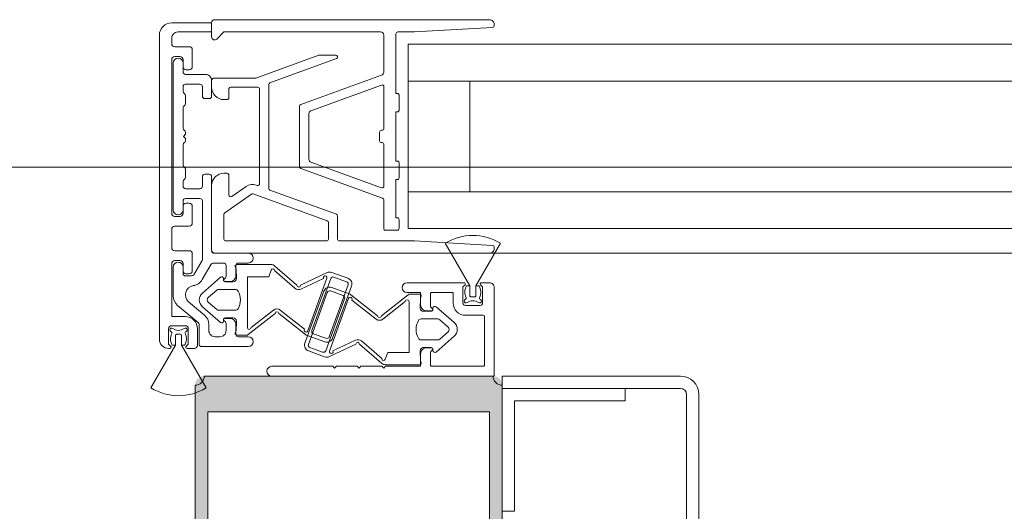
# Model space of a CAD drawing. Header units: metres. Extents: x -3.6 to 84.5, y -11 to 16.8.
# Tile 877 of 1056: x 56.7175 to 56.8777, y -0.051 to 0.029. Entities that reach past the tile are written whole.
import ezdxf

# ---------------------------------------------------------------- set-up
doc = ezdxf.new("R2010")
doc.units = ezdxf.units.M
doc.header["$MEASUREMENT"] = 0
doc.linetypes.add('MITTE', pattern=[0.0508, 0.03175, -0.00635, 0.00635, -0.00635])
for name, color, linetype in [('152 - Bemaßung_ Beschriftung.Ausbau', 7, 'Continuous'), ('301 - Elemente.Linie', 7, 'Continuous'), ('302 - Elemente.Schraffur', 7, 'Continuous'), ('603 - Struktur.Bodenplatte_ Decke Roh', 7, 'Continuous')]:
    doc.layers.add(name, color=color, linetype=linetype)
doc.styles.add('ERSTELLTER_STIL_2', font='txt')
doc.dimstyles.new('ERSTELLTER_STIL__3', dxfattribs={"dimtxt": 0.1, "dimasz": 0.0532, "dimexe": 0.18, "dimexo": 0.0625, "dimgap": 0, "dimtad": 1, "dimtih": 1, "dimtoh": 1, "dimzin": 0, "dimdsep": 46, "dimtxsty": 'ERSTELLTER_STIL_2', "dimblk": 'ARROWHEAD_2', "dimblk1": 'ARROWHEAD_2', "dimblk2": 'ARROWHEAD_2', "dimcen": 0.09, "dimse1": 1, "dimse2": 1, "dimclrd": 7, "dimclre": 7, "dimclrt": 7, "dimazin": 0, "dimtfac": 1, "dimtdec": 4, "dimtmove": 0, "dimatfit": 3, "dimfxl": 1, "dimtolj": 1, "dimtzin": 0, "dimarcsym": 0})

# ---------------------------------------------------------------- blocks, each defined once
blk = doc.blocks.new('*D275')
at = {"layer": '152 - Bemaßung_ Beschriftung.Ausbau', "color": 7, "linetype": 'Continuous', "lineweight": 5}
for p, q in [((57.12499, -8.6375), (57.12499, -8.5325)), ((57.1452, -8.55), (57.10478, -8.62)), ((62.29523, -8.55), (62.25482, -8.62)), ((55.50499, -8.585), (57.12499, -8.585)), ((57.12499, -8.585), (62.27503, -8.585))]:
    blk.add_line(p, q, dxfattribs=at)
at = {"layer": '152 - Bemaßung_ Beschriftung.Ausbau', "color": 7, "lineweight": 5, "char_height": 0.1, "attachment_point": 7, "style": 'ERSTELLTER_STIL_2'}
for s, insert in [('\\A1;{\\pql;\\fArial|b0|i0|c0|p38;5,15}', (59.49109, -8.565)), ('\\A1;{\\pql;\\fArial|b0|i0|c0|p38;15}', (62.10302, -8.565))]:
    blk.add_mtext(s, dxfattribs=dict(at, insert=insert))
blk = doc.blocks.new('ARROWHEAD_2')
at = {"color": 0, "linetype": 'Continuous', "lineweight": 0}
for p, q in [((-0.3781, -0.655), (0.3781, 0.655)), ((0, 0), (-1, 0))]:
    blk.add_line(p, q, dxfattribs=at)
blk = doc.blocks.new('*D297')
at = {"layer": '152 - Bemaßung_ Beschriftung.Ausbau', "color": 7, "linetype": 'Continuous', "lineweight": 5}
for p, q in [((47.43999, -9.1375), (47.43999, -9.0325)), ((47.4602, -9.05), (47.41978, -9.12)), ((62.05523, -9.05), (62.01482, -9.12)), ((47.28999, -9.085), (47.43999, -9.085)), ((47.43999, -9.085), (62.03503, -9.085))]:
    blk.add_line(p, q, dxfattribs=at)
at = {"layer": '152 - Bemaßung_ Beschriftung.Ausbau', "color": 7, "lineweight": 5, "insert": (54.54149, -9.08441), "char_height": 0.1, "attachment_point": 7, "style": 'ERSTELLTER_STIL_2'}
blk.add_mtext('\\A1;{\\pql;\\fArial|b0|i0|c0|p38;14,59\\fArial|b0|i0|c0|p38;\\A1{\\H.66x;\\S5^  ;}}', dxfattribs=at)
blk = doc.blocks.new('*D298')
at = {"layer": '152 - Bemaßung_ Beschriftung.Ausbau', "color": 7, "linetype": 'Continuous', "lineweight": 5}
for p, q in [((62.03503, -9.1375), (62.03503, -9.0325)), ((62.05523, -9.05), (62.01482, -9.12)), ((62.29523, -9.05), (62.25482, -9.12)), ((47.43999, -9.085), (62.03503, -9.085)), ((62.03503, -9.085), (62.27503, -9.085))]:
    blk.add_line(p, q, dxfattribs=at)
at = {"layer": '152 - Bemaßung_ Beschriftung.Ausbau', "color": 7, "lineweight": 5, "insert": (62.07914, -9.065), "char_height": 0.1, "attachment_point": 7, "style": 'ERSTELLTER_STIL_2'}
blk.add_mtext('\\A1;{\\pql;\\fArial|b0|i0|c0|p38;24}', dxfattribs=at)
blk = doc.blocks.new('*D488')
at = {"layer": '152 - Bemaßung_ Beschriftung.Ausbau', "color": 7, "linetype": 'Continuous', "lineweight": 5}
for p, q in [((55.20999, -10.1375), (55.20999, -10.0325)), ((62.42503, -10.1375), (62.42503, -10.0325)), ((55.2302, -10.05), (55.18978, -10.12)), ((62.40482, -10.12), (62.44523, -10.05)), ((55.10999, -10.085), (55.20999, -10.085)), ((55.20999, -10.085), (62.42503, -10.085)), ((62.42503, -10.085), (62.45926, -10.085))]:
    blk.add_line(p, q, dxfattribs=at)
at = {"layer": '152 - Bemaßung_ Beschriftung.Ausbau', "color": 7, "lineweight": 5, "char_height": 0.1, "attachment_point": 7, "style": 'ERSTELLTER_STIL_2'}
for s, insert in [('\\A1;{\\pql;\\fArial|b0|i0|c0|p38;7,21\\fArial|b0|i0|c0|p38;\\A1{\\H.66x;\\S5^  ;}}', (58.73532, -10.08441)), ('\\A1;{\\pql;\\fArial|b0|i0|c0|p38;10}', (55.23022, -10.065))]:
    blk.add_mtext(s, dxfattribs=dict(at, insert=insert))
blk = doc.blocks.new('*D526')
at = {"layer": '152 - Bemaßung_ Beschriftung.Ausbau', "color": 7, "linetype": 'Continuous', "lineweight": 5}
for p, q in [((54.67999, -9.6375), (54.67999, -9.5325)), ((54.7002, -9.55), (54.65978, -9.62)), ((58.0002, -9.55), (57.95978, -9.62)), ((54.37999, -9.585), (54.67999, -9.585)), ((54.67999, -9.585), (57.97999, -9.585))]:
    blk.add_line(p, q, dxfattribs=at)
at = {"layer": '152 - Bemaßung_ Beschriftung.Ausbau', "color": 7, "lineweight": 5, "insert": (56.19696, -9.565), "char_height": 0.1, "attachment_point": 7, "style": 'ERSTELLTER_STIL_2'}
blk.add_mtext('\\A1;{\\pql;\\fArial|b0|i0|c0|p38;3,30}', dxfattribs=at)
blk = doc.blocks.new('*D527')
at = {"layer": '152 - Bemaßung_ Beschriftung.Ausbau', "color": 7, "linetype": 'Continuous', "lineweight": 5}
for p, q in [((57.97999, -9.6375), (57.97999, -9.5325)), ((58.0002, -9.55), (57.95978, -9.62)), ((58.3002, -9.55), (58.25978, -9.62)), ((54.67999, -9.585), (57.97999, -9.585)), ((57.97999, -9.585), (58.27999, -9.585))]:
    blk.add_line(p, q, dxfattribs=at)
at = {"layer": '152 - Bemaßung_ Beschriftung.Ausbau', "color": 7, "lineweight": 5, "insert": (58.0541, -9.565), "char_height": 0.1, "attachment_point": 7, "style": 'ERSTELLTER_STIL_2'}
blk.add_mtext('\\A1;{\\pql;\\fArial|b0|i0|c0|p38;30}', dxfattribs=at)
blk = doc.blocks.new('*D644')
at = {"layer": '152 - Bemaßung_ Beschriftung.Ausbau', "color": 7, "linetype": 'Continuous', "lineweight": 5}
for p, q in [((-0.165, -10.6375), (-0.165, -10.5325)), ((62.42503, -10.6375), (62.42503, -10.5325)), ((-0.14479, -10.55), (-0.18521, -10.62)), ((62.40482, -10.62), (62.44523, -10.55)), ((-0.19923, -10.585), (-0.165, -10.585)), ((-0.165, -10.585), (62.42503, -10.585)), ((62.42503, -10.585), (62.45926, -10.585))]:
    blk.add_line(p, q, dxfattribs=at)
at = {"layer": '152 - Bemaßung_ Beschriftung.Ausbau', "color": 7, "lineweight": 5, "insert": (30.95904, -10.565), "char_height": 0.1, "attachment_point": 7, "style": 'ERSTELLTER_STIL_2'}
blk.add_mtext('\\A1;{\\pql;\\fArial|b0|i0|c0|p38;62,59}', dxfattribs=at)

msp = doc.modelspace()

# ---------------------------------------------------------------- hatches: boundary and pattern name
at = {"layer": '302 - Elemente.Schraffur', "linetype": 'Continuous', "lineweight": 5}
h = msp.add_hatch(color=7, dxfattribs=at)
h.paths.add_polyline_path([(56.74599, -0.0305), (56.74599, -0.134), (56.74789, -0.134), (56.74869, -0.1332), (56.74869, -0.1326), (56.74749, -0.1326), (56.74749, -0.1299), (56.75194, -0.1299), (56.75194, -0.12988), (56.75195, -0.12986), (56.75196, -0.12984), (56.75197, -0.12982), (56.75198, -0.1298), (56.752, -0.12979), (56.75201, -0.12977), (56.75203, -0.12976), (56.75205, -0.12974), (56.75206, -0.12973), (56.75208, -0.12972), (56.7521, -0.12971), (56.75212, -0.12971), (56.75215, -0.1297), (56.75217, -0.1297), (56.75219, -0.1297), (56.75221, -0.1297), (56.75223, -0.1297), (56.75225, -0.12971), (56.75227, -0.12971), (56.75229, -0.12972), (56.75231, -0.12973), (56.75233, -0.12974), (56.75235, -0.12976), (56.75237, -0.12977), (56.75238, -0.12979), (56.75239, -0.1298), (56.75241, -0.12982), (56.75242, -0.12984), (56.75243, -0.12986), (56.75243, -0.12988), (56.75244, -0.1299), (56.75689, -0.1299), (56.75689, -0.1326), (56.75569, -0.1326), (56.75569, -0.1332), (56.75659, -0.1341), (56.75789, -0.1341), (56.75791, -0.1341), (56.75794, -0.1341), (56.75796, -0.13409), (56.75799, -0.13409), (56.75801, -0.13408), (56.75803, -0.13408), (56.75806, -0.13407), (56.75808, -0.13406), (56.7581, -0.13405), (56.75812, -0.13404), (56.75815, -0.13403), (56.75817, -0.13402), (56.75819, -0.134), (56.75821, -0.13399), (56.75822, -0.13397), (56.75824, -0.13395), (56.75826, -0.13394), (56.75828, -0.13392), (56.75829, -0.1339), (56.7583, -0.13388), (56.75832, -0.13386), (56.75833, -0.13384), (56.75834, -0.13381), (56.75835, -0.13379), (56.75836, -0.13377), (56.75837, -0.13375), (56.75837, -0.13372), (56.75838, -0.1337), (56.75838, -0.13367), (56.75839, -0.13365), (56.75839, -0.13362), (56.75839, -0.1336), (56.75839, -0.1215), (56.75839, -0.12148), (56.75839, -0.12145), (56.75839, -0.12143), (56.7584, -0.1214), (56.7584, -0.12138), (56.75841, -0.12135), (56.75842, -0.12133), (56.75843, -0.12131), (56.75844, -0.12129), (56.75845, -0.12126), (56.75846, -0.12124), (56.75847, -0.12122), (56.75849, -0.1212), (56.7585, -0.12118), (56.75852, -0.12116), (56.75854, -0.12115), (56.75855, -0.12113), (56.75857, -0.12111), (56.75859, -0.1211), (56.75861, -0.12108), (56.75863, -0.12107), (56.75865, -0.12106), (56.75868, -0.12105), (56.7587, -0.12104), (56.75872, -0.12103), (56.75874, -0.12102), (56.75877, -0.12101), (56.75879, -0.12101), (56.75882, -0.12101), (56.75884, -0.121), (56.75886, -0.121), (56.75889, -0.121), (56.76449, -0.121), (56.76456, -0.121), (56.76464, -0.12101), (56.76471, -0.12102), (56.76478, -0.12103), (56.76485, -0.12104), (56.76492, -0.12106), (56.76499, -0.12109), (56.76506, -0.12111), (56.76513, -0.12114), (56.7652, -0.12118), (56.76526, -0.12121), (56.76532, -0.12125), (56.76538, -0.1213), (56.76544, -0.12134), (56.7655, -0.12139), (56.76555, -0.12144), (56.7656, -0.12149), (56.76565, -0.12155), (56.76569, -0.12161), (56.76574, -0.12167), (56.76578, -0.12173), (56.76581, -0.12179), (56.76584, -0.12186), (56.76587, -0.12193), (56.7659, -0.12199), (56.76592, -0.12206), (56.76594, -0.12214), (56.76596, -0.12221), (56.76597, -0.12228), (56.76598, -0.12235), (56.76599, -0.12243), (56.76599, -0.1225), (56.76599, -0.1495), (56.76599, -0.14952), (56.76599, -0.14955), (56.76599, -0.14957), (56.766, -0.1496), (56.766, -0.14962), (56.76601, -0.14965), (56.76602, -0.14967), (56.76603, -0.14969), (56.76604, -0.14971), (56.76605, -0.14974), (56.76606, -0.14976), (56.76607, -0.14978), (56.76609, -0.1498), (56.7661, -0.14982), (56.76612, -0.14984), (56.76614, -0.14985), (56.76615, -0.14987), (56.76617, -0.14989), (56.76619, -0.1499), (56.76621, -0.14992), (56.76623, -0.14993), (56.76625, -0.14994), (56.76628, -0.14995), (56.7663, -0.14996), (56.76632, -0.14997), (56.76634, -0.14998), (56.76637, -0.14998), (56.76639, -0.14999), (56.76642, -0.14999), (56.76644, -0.15), (56.76646, -0.15), (56.76649, -0.15), (56.76749, -0.15), (56.76754, -0.15), (56.76759, -0.15), (56.76764, -0.14999), (56.76768, -0.14998), (56.76773, -0.14997), (56.76778, -0.14996), (56.76783, -0.14994), (56.76787, -0.14992), (56.76792, -0.1499), (56.76796, -0.14988), (56.768, -0.14986), (56.76804, -0.14983), (56.76808, -0.1498), (56.76812, -0.14977), (56.76816, -0.14974), (56.7682, -0.14971), (56.76823, -0.14967), (56.76826, -0.14963), (56.76829, -0.1496), (56.76832, -0.14956), (56.76835, -0.14951), (56.76837, -0.14947), (56.76839, -0.14943), (56.76841, -0.14938), (56.76843, -0.14934), (56.76845, -0.14929), (56.76846, -0.14924), (56.76847, -0.1492), (56.76848, -0.14915), (56.76848, -0.1491), (56.76849, -0.14905), (56.76849, -0.149), (56.76849, -0.1481), (56.76899, -0.14781), (56.76899, -0.14659), (56.76849, -0.1463), (56.76899, -0.14601), (56.76899, -0.14479), (56.76849, -0.1445), (56.76899, -0.14421), (56.76899, -0.14299), (56.76849, -0.1427), (56.76899, -0.14241), (56.76899, -0.14119), (56.76849, -0.1409), (56.76899, -0.14061), (56.76899, -0.13939), (56.76849, -0.1391), (56.76899, -0.13881), (56.76899, -0.13759), (56.76849, -0.1373), (56.76899, -0.13701), (56.76899, -0.13579), (56.76849, -0.1355), (56.76899, -0.13521), (56.76899, -0.13416), (56.77012, -0.1322), (56.77016, -0.13214), (56.7702, -0.13209), (56.77024, -0.13204), (56.77028, -0.13199), (56.77033, -0.13195), (56.77038, -0.13191), (56.77043, -0.13187), (56.77049, -0.13183), (56.77055, -0.1318), (56.77061, -0.13178), (56.77067, -0.13175), (56.77073, -0.13173), (56.77079, -0.13172), (56.77086, -0.13171), (56.77092, -0.1317), (56.77099, -0.1317), (56.77105, -0.1317), (56.77112, -0.13171), (56.77118, -0.13172), (56.77125, -0.13173), (56.77131, -0.13175), (56.77137, -0.13178), (56.77143, -0.1318), (56.77149, -0.13183), (56.77154, -0.13187), (56.7716, -0.13191), (56.77165, -0.13195), (56.7717, -0.13199), (56.77174, -0.13204), (56.77178, -0.13209), (56.77182, -0.13214), (56.77186, -0.1322), (56.77299, -0.13416), (56.77299, -0.13611), (56.77349, -0.1364), (56.77299, -0.13669), (56.77299, -0.13791), (56.77349, -0.1382), (56.77299, -0.13849), (56.77299, -0.13971), (56.77349, -0.14), (56.77299, -0.14029), (56.77299, -0.14151), (56.77349, -0.1418), (56.77299, -0.14209), (56.77299, -0.14331), (56.77349, -0.1436), (56.77299, -0.14389), (56.77299, -0.14511), (56.77349, -0.1454), (56.77299, -0.14569), (56.77299, -0.14691), (56.77349, -0.1472), (56.77299, -0.14749), (56.77299, -0.14871), (56.77349, -0.149), (56.77349, -0.14905), (56.77349, -0.1491), (56.7735, -0.14915), (56.77351, -0.1492), (56.77352, -0.14924), (56.77353, -0.14929), (56.77355, -0.14934), (56.77357, -0.14938), (56.77359, -0.14943), (56.77361, -0.14947), (56.77363, -0.14951), (56.77366, -0.14956), (56.77369, -0.1496), (56.77372, -0.14963), (56.77375, -0.14967), (56.77378, -0.14971), (56.77382, -0.14974), (56.77385, -0.14977), (56.77389, -0.1498), (56.77393, -0.14983), (56.77397, -0.14986), (56.77402, -0.14988), (56.77406, -0.1499), (56.77411, -0.14992), (56.77415, -0.14994), (56.7742, -0.14996), (56.77425, -0.14997), (56.77429, -0.14998), (56.77434, -0.14999), (56.77439, -0.15), (56.77444, -0.15), (56.77449, -0.15), (56.77549, -0.15), (56.77551, -0.15), (56.77554, -0.15), (56.77556, -0.14999), (56.77559, -0.14999), (56.77561, -0.14998), (56.77563, -0.14998), (56.77566, -0.14997), (56.77568, -0.14996), (56.7757, -0.14995), (56.77572, -0.14994), (56.77575, -0.14993), (56.77577, -0.14992), (56.77579, -0.1499), (56.77581, -0.14989), (56.77582, -0.14987), (56.77584, -0.14985), (56.77586, -0.14984), (56.77588, -0.14982), (56.77589, -0.1498), (56.7759, -0.14978), (56.77592, -0.14976), (56.77593, -0.14974), (56.77594, -0.14971), (56.77595, -0.14969), (56.77596, -0.14967), (56.77597, -0.14965), (56.77597, -0.14962), (56.77598, -0.1496), (56.77598, -0.14957), (56.77599, -0.14955), (56.77599, -0.14952), (56.77599, -0.1495), (56.77599, -0.1225), (56.77599, -0.12243), (56.776, -0.12235), (56.77601, -0.12228), (56.77602, -0.12221), (56.77603, -0.12214), (56.77605, -0.12206), (56.77608, -0.12199), (56.7761, -0.12193), (56.77613, -0.12186), (56.77617, -0.12179), (56.7762, -0.12173), (56.77624, -0.12167), (56.77628, -0.12161), (56.77633, -0.12155), (56.77638, -0.12149), (56.77643, -0.12144), (56.77648, -0.12139), (56.77654, -0.12134), (56.7766, -0.1213), (56.77666, -0.12125), (56.77672, -0.12121), (56.77678, -0.12118), (56.77685, -0.12114), (56.77691, -0.12111), (56.77698, -0.12109), (56.77705, -0.12106), (56.77712, -0.12104), (56.7772, -0.12103), (56.77727, -0.12102), (56.77734, -0.12101), (56.77742, -0.121), (56.77749, -0.121), (56.78309, -0.121), (56.78311, -0.121), (56.78314, -0.121), (56.78316, -0.12101), (56.78319, -0.12101), (56.78321, -0.12101), (56.78323, -0.12102), (56.78326, -0.12103), (56.78328, -0.12104), (56.7833, -0.12105), (56.78332, -0.12106), (56.78335, -0.12107), (56.78337, -0.12108), (56.78339, -0.1211), (56.78341, -0.12111), (56.78342, -0.12113), (56.78344, -0.12115), (56.78346, -0.12116), (56.78348, -0.12118), (56.78349, -0.1212), (56.7835, -0.12122), (56.78352, -0.12124), (56.78353, -0.12126), (56.78354, -0.12129), (56.78355, -0.12131), (56.78356, -0.12133), (56.78357, -0.12135), (56.78357, -0.12138), (56.78358, -0.1214), (56.78358, -0.12143), (56.78359, -0.12145), (56.78359, -0.12148), (56.78359, -0.1215), (56.78359, -0.1336), (56.78359, -0.13362), (56.78359, -0.13365), (56.78359, -0.13367), (56.7836, -0.1337), (56.7836, -0.13372), (56.78361, -0.13375), (56.78362, -0.13377), (56.78363, -0.13379), (56.78364, -0.13381), (56.78365, -0.13384), (56.78366, -0.13386), (56.78367, -0.13388), (56.78369, -0.1339), (56.7837, -0.13392), (56.78372, -0.13394), (56.78374, -0.13395), (56.78375, -0.13397), (56.78377, -0.13399), (56.78379, -0.134), (56.78381, -0.13402), (56.78383, -0.13403), (56.78385, -0.13404), (56.78388, -0.13405), (56.7839, -0.13406), (56.78392, -0.13407), (56.78394, -0.13408), (56.78397, -0.13408), (56.78399, -0.13409), (56.78402, -0.13409), (56.78404, -0.1341), (56.78406, -0.1341), (56.78409, -0.1341), (56.78539, -0.1341), (56.78629, -0.1332), (56.78629, -0.1326), (56.78509, -0.1326), (56.78509, -0.1299), (56.78954, -0.1299), (56.78954, -0.12988), (56.78955, -0.12986), (56.78956, -0.12984), (56.78957, -0.12982), (56.78958, -0.1298), (56.7896, -0.12979), (56.78961, -0.12977), (56.78963, -0.12976), (56.78965, -0.12974), (56.78966, -0.12973), (56.78968, -0.12972), (56.7897, -0.12971), (56.78972, -0.12971), (56.78975, -0.1297), (56.78977, -0.1297), (56.78979, -0.1297), (56.78981, -0.1297), (56.78983, -0.1297), (56.78985, -0.12971), (56.78987, -0.12971), (56.78989, -0.12972), (56.78991, -0.12973), (56.78993, -0.12974), (56.78995, -0.12976), (56.78997, -0.12977), (56.78998, -0.12979), (56.78999, -0.1298), (56.79001, -0.12982), (56.79002, -0.12984), (56.79003, -0.12986), (56.79003, -0.12988), (56.79004, -0.1299), (56.79449, -0.1299), (56.79449, -0.1326), (56.79329, -0.1326), (56.79329, -0.1332), (56.79409, -0.134), (56.79599, -0.134), (56.79599, -0.0305), (56.79599, -0.03043), (56.79598, -0.03035), (56.79597, -0.03028), (56.79596, -0.03021), (56.79594, -0.03014), (56.79592, -0.03006), (56.7959, -0.02999), (56.79587, -0.02993), (56.79584, -0.02986), (56.79581, -0.02979), (56.79578, -0.02973), (56.79574, -0.02967), (56.79569, -0.02961), (56.79565, -0.02955), (56.7956, -0.02949), (56.79555, -0.02944), (56.7955, -0.02939), (56.79544, -0.02934), (56.79538, -0.0293), (56.79532, -0.02925), (56.79526, -0.02921), (56.7952, -0.02918), (56.79513, -0.02914), (56.79506, -0.02911), (56.79499, -0.02909), (56.79492, -0.02906), (56.79485, -0.02904), (56.79478, -0.02903), (56.79471, -0.02902), (56.79464, -0.02901), (56.79456, -0.029), (56.79449, -0.029), (56.74749, -0.029), (56.74742, -0.029), (56.74734, -0.02901), (56.74727, -0.02902), (56.7472, -0.02903), (56.74712, -0.02904), (56.74705, -0.02906), (56.74698, -0.02909), (56.74691, -0.02911), (56.74685, -0.02914), (56.74678, -0.02918), (56.74672, -0.02921), (56.74666, -0.02925), (56.7466, -0.0293), (56.74654, -0.02934), (56.74648, -0.02939), (56.74643, -0.02944), (56.74638, -0.02949), (56.74633, -0.02955), (56.74628, -0.02961), (56.74624, -0.02967), (56.7462, -0.02973), (56.74617, -0.02979), (56.74613, -0.02986), (56.7461, -0.02993), (56.74608, -0.02999), (56.74605, -0.03006), (56.74603, -0.03014), (56.74602, -0.03021), (56.74601, -0.03028), (56.746, -0.03035), (56.74599, -0.03043)])
h.paths.add_polyline_path([(56.74749, -0.121), (56.75194, -0.121), (56.75195, -0.12096), (56.75197, -0.12092), (56.752, -0.12089), (56.75203, -0.12086), (56.75206, -0.12083), (56.7521, -0.12081), (56.75215, -0.1208), (56.75219, -0.1208), (56.75223, -0.1208), (56.75227, -0.12081), (56.75231, -0.12083), (56.75235, -0.12086), (56.75238, -0.12089), (56.75241, -0.12092), (56.75243, -0.12096), (56.75244, -0.121), (56.75689, -0.121), (56.75689, -0.1267), (56.75569, -0.1267), (56.75569, -0.1273), (56.75634, -0.12795), (56.75639, -0.12801), (56.75643, -0.12808), (56.75646, -0.12816), (56.75648, -0.12824), (56.75648, -0.12832), (56.75647, -0.1284), (56.75645, -0.12848), (56.75641, -0.12856), (56.75636, -0.12862), (56.75631, -0.12868), (56.75624, -0.12873), (56.75616, -0.12877), (56.75608, -0.12879), (56.756, -0.1288), (56.75592, -0.1288), (56.75584, -0.12878), (56.75576, -0.12875), (56.75569, -0.12871), (56.75563, -0.12865), (56.75457, -0.12759), (56.75445, -0.12749), (56.75431, -0.12741), (56.75417, -0.12735), (56.75402, -0.12731), (56.75386, -0.1273), (56.75052, -0.1273), (56.75036, -0.12731), (56.75021, -0.12735), (56.75006, -0.12741), (56.74993, -0.12749), (56.74981, -0.12759), (56.74875, -0.12865), (56.74869, -0.12871), (56.74862, -0.12875), (56.74854, -0.12878), (56.74846, -0.1288), (56.74838, -0.1288), (56.74829, -0.12879), (56.74821, -0.12877), (56.74814, -0.12873), (56.74807, -0.12868), (56.74801, -0.12862), (56.74797, -0.12856), (56.74793, -0.12848), (56.74791, -0.1284), (56.7479, -0.12832), (56.7479, -0.12824), (56.74792, -0.12816), (56.74795, -0.12808), (56.74799, -0.12801), (56.74804, -0.12795), (56.74869, -0.1273), (56.74869, -0.1267), (56.74749, -0.1267)], flags=0)
h.paths.add_polyline_path([(56.79389, -0.1187), (56.74809, -0.1187), (56.74809, -0.0348), (56.79389, -0.0348)], flags=0)
h.paths.add_polyline_path([(56.76779, -0.1289), (56.76779, -0.1215), (56.7678, -0.12142), (56.76781, -0.12135), (56.76784, -0.12127), (56.76788, -0.12121), (56.76794, -0.12115), (56.768, -0.1211), (56.76806, -0.12105), (56.76813, -0.12102), (56.76821, -0.12101), (56.76829, -0.121), (56.77369, -0.121), (56.77377, -0.12101), (56.77384, -0.12102), (56.77392, -0.12105), (56.77398, -0.1211), (56.77404, -0.12115), (56.77409, -0.12121), (56.77413, -0.12127), (56.77416, -0.12135), (56.77418, -0.12142), (56.77419, -0.1215), (56.77419, -0.1289), (56.77418, -0.12898), (56.77416, -0.12905), (56.77413, -0.12913), (56.77409, -0.12919), (56.77404, -0.12925), (56.77398, -0.1293), (56.77392, -0.12935), (56.77384, -0.12938), (56.77377, -0.12939), (56.77369, -0.1294), (56.76829, -0.1294), (56.76821, -0.12939), (56.76813, -0.12938), (56.76806, -0.12935), (56.768, -0.1293), (56.76794, -0.12925), (56.76788, -0.12919), (56.76784, -0.12913), (56.76781, -0.12905), (56.7678, -0.12898)], flags=0)
h.paths.add_polyline_path([(56.78509, -0.1267), (56.78509, -0.121), (56.78954, -0.121), (56.78955, -0.12096), (56.78957, -0.12092), (56.7896, -0.12089), (56.78963, -0.12086), (56.78966, -0.12083), (56.7897, -0.12081), (56.78975, -0.1208), (56.78979, -0.1208), (56.78983, -0.1208), (56.78987, -0.12081), (56.78991, -0.12083), (56.78995, -0.12086), (56.78998, -0.12089), (56.79001, -0.12092), (56.79003, -0.12096), (56.79004, -0.121), (56.79449, -0.121), (56.79449, -0.1267), (56.79329, -0.1267), (56.79329, -0.1273), (56.79394, -0.12795), (56.79399, -0.12801), (56.79403, -0.12808), (56.79406, -0.12816), (56.79408, -0.12824), (56.79408, -0.12832), (56.79407, -0.1284), (56.79405, -0.12848), (56.79401, -0.12856), (56.79396, -0.12862), (56.79391, -0.12868), (56.79384, -0.12873), (56.79376, -0.12877), (56.79368, -0.12879), (56.7936, -0.1288), (56.79352, -0.1288), (56.79344, -0.12878), (56.79336, -0.12875), (56.79329, -0.12871), (56.79323, -0.12865), (56.79217, -0.12759), (56.79205, -0.12749), (56.79191, -0.12741), (56.79177, -0.12735), (56.79162, -0.12731), (56.79146, -0.1273), (56.78812, -0.1273), (56.78796, -0.12731), (56.78781, -0.12735), (56.78766, -0.12741), (56.78753, -0.12749), (56.78741, -0.12759), (56.78635, -0.12865), (56.78629, -0.12871), (56.78622, -0.12875), (56.78614, -0.12878), (56.78606, -0.1288), (56.78598, -0.1288), (56.78589, -0.12879), (56.78581, -0.12877), (56.78574, -0.12873), (56.78567, -0.12868), (56.78561, -0.12862), (56.78557, -0.12856), (56.78553, -0.12848), (56.78551, -0.1284), (56.7855, -0.12832), (56.7855, -0.12824), (56.78552, -0.12816), (56.78555, -0.12808), (56.78559, -0.12801), (56.78564, -0.12795), (56.78629, -0.1273), (56.78629, -0.1267)], flags=0)

# ---------------------------------------------------------------- linework, layer by layer
at = {"layer": '301 - Elemente.Linie', "color": 7, "linetype": 'MITTE', "lineweight": 5}
msp.add_line((56.78069, -0.005), (56.78069, 0.02162), dxfattribs=at)
at = {"layer": '301 - Elemente.Linie', "color": 7, "linetype": 'Continuous', "lineweight": 5}
for p, q in [((56.79394, -0.009), (57.834, -0.009)), ((56.79599, -0.031), (56.79599, -0.029)), ((56.79599, -0.029), (56.82499, -0.029)), ((56.82499, -0.031), (56.79599, -0.031)), ((56.79599, -0.051), (56.79599, -0.031)), ((56.79599, -0.031), (56.81599, -0.031)), ((56.81599, -0.031), (56.81599, -0.033)), ((56.81599, -0.033), (56.81599, -0.031)), ((56.81599, -0.031), (56.82499, -0.031)), ((56.82599, -0.178), (56.82599, -0.032)), ((56.82599, -0.032), (56.82599, -0.178)), ((56.82799, -0.032), (56.82799, -0.178)), ((56.81599, -0.033), (56.79799, -0.033)), ((56.79799, -0.033), (56.79799, -0.051)), ((56.79799, -0.051), (56.79799, -0.033)), ((56.79799, -0.033), (56.81599, -0.033)), ((56.79799, -0.051), (56.79599, -0.051)), ((56.79599, -0.179), (56.79599, -0.051)), ((56.79599, -0.051), (56.79799, -0.051))]:
    msp.add_line(p, q, dxfattribs=at)
for points in [[(56.74919, 0.029), (56.79394, 0.029, -0.414214), (56.79469, 0.02825), (56.79469, 0.02803, -0.397434), (56.79441, 0.02773), (56.78169, 0.027), (56.77899, 0.027, 0.414214), (56.77869, 0.0267), (56.77869, 0.017), (56.77894, 0.017, -0.414214), (56.77919, 0.01675), (56.77919, 0.01425, -0.414214), (56.77894, 0.014), (56.77869, 0.014), (56.77869, 0.006), (56.77894, 0.006, -0.414214), (56.77919, 0.00575), (56.77919, 0.00325, -0.414214), (56.77894, 0.003), (56.77869, 0.003), (56.77869, -0.00325), (56.77894, -0.00325, -0.414214), (56.77919, -0.0035), (56.77919, -0.005, -0.414214), (56.77894, -0.00525), (56.77694, -0.00525, -0.414214), (56.77669, -0.005), (56.77669, -0.00031, 0.315299), (56.77649, -0.00003), (56.76319, 0.00481, -0.315299), (56.76299, 0.0051), (56.76299, 0.0149, -0.315299), (56.76319, 0.01519), (56.77636, 0.01998, 0.315299), (56.77669, 0.02045), (56.77669, 0.0265, 0.414214), (56.77619, 0.027), (56.75069, 0.027), (56.74954, 0.02585, -0.668179), (56.74869, 0.02621), (56.74869, 0.0285, -0.414214)], [(56.74019, 0.0265), (56.74019, -0.023, 0.414214), (56.74169, -0.0245), (56.74189, -0.0245, 0.668179), (56.74203, -0.02416), (56.74169, -0.02382), (56.74169, -0.0213, -0.414214), (56.74219, -0.0208), (56.74439, -0.0208, -0.414214), (56.74489, -0.0213), (56.74489, -0.02382), (56.74455, -0.02416, 0.668213), (56.74469, -0.0245), (56.74589, -0.0245, 0.414214), (56.74639, -0.024), (56.74639, -0.0213, 0.414214), (56.74439, -0.0193), (56.74219, -0.0193), (56.74219, -0.0107, -0.414214), (56.74269, -0.0102), (56.74354, -0.0102, -0.414214), (56.74404, -0.0107), (56.74404, -0.01185, 0.414214), (56.74454, -0.01235), (56.74504, -0.01235, 0.414214), (56.74554, -0.01185), (56.74554, -0.0091, 0.414214), (56.74504, -0.0086), (56.74269, -0.0086, -0.414214), (56.74219, -0.0081), (56.74219, -0.0051, -0.414214), (56.74269, -0.0046), (56.74504, -0.0046, 0.414214), (56.74554, -0.0041), (56.74554, -0.00135, 0.414214), (56.74504, -0.00085), (56.74454, -0.00085, 0.414214), (56.74404, -0.00135), (56.74404, -0.0025, -0.414214), (56.74354, -0.003), (56.74269, -0.003, -0.414214), (56.74219, -0.0025), (56.74219, 0.0225, -0.414214), (56.74269, 0.023), (56.74354, 0.023, -0.414214), (56.74404, 0.0225), (56.74404, 0.02135, 0.414214), (56.74454, 0.02085), (56.74504, 0.02085, 0.414214), (56.74554, 0.02135), (56.74554, 0.0241, 0.414214), (56.74504, 0.0246), (56.74269, 0.0246, -0.414214), (56.74219, 0.0251), (56.74219, 0.026, -0.414214), (56.74319, 0.027), (56.74849, 0.027, 0.414214), (56.74869, 0.0272), (56.74869, 0.0283, 0.414214), (56.74849, 0.0285), (56.74219, 0.0285, 0.414214)], [(56.74404, 0.00265), (56.74404, 0.0019, 0.414214), (56.74444, 0.0015), (56.74679, 0.0015, 0.414214), (56.74719, 0.0019), (56.74719, 0.00345, -0.414214), (56.74759, 0.00385), (56.74829, 0.00385, -0.414214), (56.74869, 0.00345), (56.74869, -0.0086, 0.414214), (56.74909, -0.009), (56.75464, -0.009, -1), (56.75464, -0.0106), (56.75304, -0.0106, 0.414214), (56.75264, -0.011), (56.75264, -0.0126, -0.414214), (56.75164, -0.0136), (56.75084, -0.0136, -0.668179), (56.7507, -0.01326), (56.75092, -0.01303, 0.198912), (56.75104, -0.01275), (56.75104, -0.011, 0.414214), (56.75064, -0.0106), (56.74896, -0.0106, 0.267949), (56.74861, -0.0108), (56.74717, -0.0133, -0.231363), (56.74571, -0.01428, 0.650076), (56.74495, -0.01691), (56.74752, -0.01907, -0.221695), (56.74824, -0.0206), (56.74824, -0.0216, 0.414214), (56.74924, -0.0226), (56.75004, -0.0226, 0.414214), (56.75104, -0.0216), (56.75104, -0.02045, 0.198912), (56.75092, -0.02017), (56.7507, -0.01994, -0.668179), (56.75084, -0.0196), (56.75164, -0.0196, -0.414214), (56.75264, -0.0206), (56.75264, -0.0222, 0.414214), (56.75304, -0.0226), (56.75464, -0.0226, -1), (56.75464, -0.0242), (56.74704, -0.0242, -0.414214), (56.74664, -0.0238), (56.74664, -0.0206, 0.221695), (56.7465, -0.02029), (56.74315, -0.01749, -0.221695), (56.74244, -0.01596), (56.74244, -0.01125, -1), (56.74404, -0.01125), (56.74404, -0.0123, 0.414214), (56.74444, -0.0127), (56.74544, -0.0127, 0.267949), (56.74579, -0.0125), (56.74714, -0.01016, 0.131652), (56.74719, -0.00996), (56.74719, -0.0005, 0.414214), (56.74679, -0.0001), (56.74444, -0.0001, 0.414214), (56.74404, -0.0005), (56.74404, -0.00195, -1), (56.74244, -0.00195), (56.74244, 0.02195, -1), (56.74404, 0.02195), (56.74404, 0.0205, 0.414214), (56.74444, 0.0201), (56.74769, 0.0201, -0.414214), (56.74869, 0.0191), (56.74869, 0.01655, -0.414214), (56.74829, 0.01615), (56.74759, 0.01615, -0.414214), (56.74719, 0.01655), (56.74719, 0.0181, 0.414214), (56.74679, 0.0185), (56.74444, 0.0185, 0.414214), (56.74404, 0.0181), (56.74404, 0.01735, 0.267949), (56.74424, 0.017, -0.267949), (56.74444, 0.01665), (56.74444, 0.01535, -0.267949), (56.74424, 0.015, 0.267949), (56.74404, 0.01465), (56.74404, 0.01135, 0.267949), (56.74424, 0.011, -0.267949), (56.74444, 0.01065), (56.74444, 0.01035), (56.74409, 0.01), (56.74444, 0.00965), (56.74444, 0.00935, -0.267949), (56.74424, 0.009, 0.267949), (56.74404, 0.00865), (56.74404, 0.00535, 0.267949), (56.74424, 0.005, -0.267949), (56.74444, 0.00465), (56.74444, 0.00335, -0.267949), (56.74424, 0.003, 0.267949)], [(56.79469, -0.00803, 0.397434), (56.79441, -0.00773), (56.78169, -0.007), (56.76949, -0.007, -0.414214), (56.76919, -0.0067), (56.76919, -0.00295, 0.315299), (56.76899, -0.00267), (56.75814, 0.00128, -0.315299), (56.75799, 0.0015), (56.75799, 0.0185, -0.315301), (56.75814, 0.01872), (56.76899, 0.02267, 0.8391), (56.76889, 0.02325), (56.76626, 0.02325, 0.087489), (56.76616, 0.02323), (56.7559, 0.0195), (56.74919, 0.0195, 0.414214), (56.74869, 0.019), (56.74869, 0.018, 0.414214), (56.75069, 0.016), (56.75119, 0.016, 0.414214), (56.75149, 0.0163), (56.75149, 0.0177, -0.414214), (56.75179, 0.018), (56.75619, 0.018, -0.414214), (56.75649, 0.0177), (56.75649, 0.00231, -0.520567), (56.75609, 0.00203), (56.75595, 0.00208, 0.244698), (56.7543, 0.00186), (56.75196, 0.00022, -0.606688), (56.75149, 0.00047), (56.75149, 0.0037, 0.414214), (56.75119, 0.004), (56.75069, 0.004, 0.414214), (56.74869, 0.002), (56.74869, -0.0085, 0.414214), (56.74919, -0.009), (56.79394, -0.009, 0.414214), (56.79469, -0.00825)], [(56.77673, 0.01808, 0.520567), (56.77633, 0.01836), (56.76486, 0.01418, 0.315299), (56.76453, 0.01371), (56.76453, 0.00629, 0.315299), (56.76486, 0.00582), (56.77633, 0.00164, 0.520567), (56.77673, 0.00192), (56.77673, 0.0087, 0.414214), (56.77643, 0.009), (56.77633, 0.009, -0.414214), (56.77603, 0.0093), (56.77603, 0.0107, -0.414214), (56.77633, 0.011), (56.77643, 0.011, 0.414214), (56.77673, 0.0113)], [(56.76739, -0.007, 0.414214), (56.76769, -0.0067), (56.76769, -0.004, 0.315299), (56.76749, -0.00372), (56.75544, 0.00067, 0.244698), (56.75516, 0.00063), (56.75082, -0.00241, 0.244698), (56.75069, -0.00266), (56.75069, -0.0067, 0.414214), (56.75099, -0.007)], [(56.79069, -0.0143), (56.79069, -0.0159, 0.414214), (56.79089, -0.0161), (56.79149, -0.0161, 0.414214), (56.79169, -0.0159), (56.79169, -0.0143), (56.79568, -0.00738, 0.285877), (56.7867, -0.00738)], [(56.76397, -0.02222), (56.75962, -0.01883, 1), (56.75902, -0.01883), (56.75466, -0.02224, -0.167343), (56.75435, -0.02234), (56.75282, -0.02234, -0.645738), (56.75259, -0.02184, 0.17654), (56.75267, -0.02165), (56.75271, -0.02005, 0.421183), (56.75221, -0.01954), (56.75092, -0.01954, 0.414214), (56.75062, -0.01984), (56.75062, -0.02004, -0.643222), (56.75012, -0.02027), (56.74718, -0.01771, -0.455726), (56.74718, -0.01548), (56.75012, -0.01292, -0.643222), (56.75062, -0.01314), (56.75062, -0.01334, 0.414214), (56.75092, -0.01364), (56.75221, -0.01364, 0.421183), (56.75271, -0.01313), (56.75267, -0.01153, 0.17654), (56.75259, -0.01134, -0.645738), (56.75282, -0.01084), (56.75833, -0.01084, -0.180829), (56.75899, -0.01109), (56.76257, -0.0142, 1), (56.76317, -0.0142), (56.76748, -0.01216, -0.200471), (56.76825, -0.01213), (56.77086, -0.01308, -0.414214), (56.77146, -0.01436), (56.76838, -0.02282, -0.414214), (56.7671, -0.02342), (56.76424, -0.02238, -0.078702)], [(56.75512, -0.02111), (56.75877, -0.01826, -0.344328), (56.75987, -0.01826), (56.76382, -0.02135, 1.17085), (56.76434, -0.02164), (56.76746, -0.01307, 1.501472), (56.76691, -0.0131), (56.76322, -0.01484, -0.297844), (56.76224, -0.01471), (56.75896, -0.01186, 0.8391), (56.75837, -0.01175), (56.75798, -0.01284), (56.75452, -0.01284), (56.75452, -0.02111, 1)], [(56.79389, -0.0138, -0.414214), (56.79469, -0.0146), (56.79469, -0.0288, -0.414214), (56.79449, -0.029), (56.75849, -0.029, -1), (56.75849, -0.0274), (56.76839, -0.0274), (56.76869, -0.0277), (56.76899, -0.0274), (56.77239, -0.0274), (56.77269, -0.0277), (56.77299, -0.0274), (56.77639, -0.0274), (56.77669, -0.0277), (56.77699, -0.0274), (56.78269, -0.0274), (56.78269, -0.0254, -0.414214), (56.78369, -0.0244), (56.78449, -0.0244, -0.668179), (56.78463, -0.02474), (56.78435, -0.02502, 0.198912), (56.78429, -0.02517), (56.78429, -0.0272, 0.414214), (56.78449, -0.0274), (56.79289, -0.0274, 0.414214), (56.79309, -0.0272), (56.79309, -0.0193, 0.414214), (56.79289, -0.0191), (56.78999, -0.0191, -0.414214), (56.78799, -0.0171), (56.78799, -0.0156, 0.414214), (56.78779, -0.0154), (56.78449, -0.0154, 0.414214), (56.78429, -0.0156), (56.78429, -0.01763, 0.198912), (56.78435, -0.01778), (56.78463, -0.01806, -0.668179), (56.78449, -0.0184), (56.78369, -0.0184, -0.414214), (56.78269, -0.0174), (56.78269, -0.0154), (56.78049, -0.0154, -1), (56.78049, -0.0138), (56.78979, -0.0138, -0.668179), (56.78993, -0.01414), (56.78959, -0.01448), (56.78959, -0.0171, 0.414214), (56.78999, -0.0175), (56.79239, -0.0175, 0.414214), (56.79279, -0.0171), (56.79279, -0.01448), (56.79245, -0.01414, -0.668179), (56.79259, -0.0138)], [(56.76782, -0.02261), (56.7709, -0.01416, 0.414214), (56.77066, -0.01364), (56.76859, -0.01289, 0.414214), (56.76808, -0.01313), (56.765, -0.02159, 0.414214), (56.76524, -0.0221), (56.7673, -0.02285, 0.414214)], [(56.74952, -0.01501), (56.74814, -0.01621, 0.455726), (56.74814, -0.01697), (56.74952, -0.01817, 0.180829), (56.74985, -0.01829), (56.75256, -0.01829, 0.274107), (56.753, -0.01803, 0.255691), (56.753, -0.01515, 0.274107), (56.75256, -0.01489), (56.74985, -0.01489, 0.180829)], [(56.77136, -0.01577), (56.77571, -0.01917, 1), (56.77631, -0.01917), (56.78067, -0.01576, -0.167343), (56.78098, -0.01565), (56.78251, -0.01565, -0.645738), (56.78273, -0.01615, 0.17654), (56.78266, -0.01634), (56.78262, -0.01794, 0.421183), (56.78312, -0.01845), (56.78441, -0.01845, 0.414214), (56.78471, -0.01815), (56.78471, -0.01795, -0.643222), (56.78521, -0.01772), (56.78815, -0.02028, -0.455726), (56.78815, -0.02252), (56.78521, -0.02508, -0.643222), (56.78471, -0.02485), (56.78471, -0.02465, 0.414214), (56.78441, -0.02435), (56.78312, -0.02435, 0.421183), (56.78262, -0.02486), (56.78266, -0.02646, 0.17654), (56.78273, -0.02665, -0.645738), (56.78251, -0.02715), (56.777, -0.02715, -0.180829), (56.77634, -0.0269), (56.77276, -0.02379, 1), (56.77216, -0.02379), (56.76785, -0.02583, -0.200471), (56.76708, -0.02586), (56.76447, -0.02491, -0.414214), (56.76387, -0.02363), (56.76695, -0.01517, -0.414214), (56.76823, -0.01458), (56.77109, -0.01562, -0.078702)], [(56.76751, -0.01538), (56.76443, -0.02384, 0.414214), (56.76467, -0.02435), (56.76674, -0.0251, 0.414214), (56.76725, -0.02486), (56.77033, -0.01641, 0.414214), (56.77009, -0.01589), (56.76802, -0.01514, 0.414214)], [(56.78021, -0.01688), (56.77656, -0.01973, -0.344328), (56.77545, -0.01973), (56.7715, -0.01664, 1.17085), (56.77099, -0.01636), (56.76787, -0.02492, 1.501472), (56.76842, -0.02489), (56.77211, -0.02315, -0.297844), (56.77309, -0.02328), (56.77637, -0.02614, 0.8391), (56.77695, -0.02624), (56.77735, -0.02515), (56.78081, -0.02515), (56.78081, -0.01688, 1)], [(56.78581, -0.02298), (56.78719, -0.02178, 0.455726), (56.78719, -0.02102), (56.78581, -0.01982, 0.180829), (56.78548, -0.0197), (56.78277, -0.0197, 0.274107), (56.78233, -0.01996, 0.255691), (56.78233, -0.02284, 0.274107), (56.78277, -0.0231), (56.78548, -0.0231, 0.180829)], [(56.74379, -0.02399), (56.74379, -0.02239, 0.414214), (56.74359, -0.02219), (56.74299, -0.02219, 0.414214), (56.74279, -0.02239), (56.74279, -0.02399), (56.7388, -0.03091, 0.285877), (56.74778, -0.03091)]]:
    msp.add_lwpolyline(points, format="xyb", close=True, dxfattribs=at)
for points in [[(57.834, 0.019), (56.78069, 0.019), (56.78069, 0.025), (57.834, 0.025)], [(57.834, -0.005), (56.78069, -0.005), (56.78069, 0.001), (57.834, 0.001)]]:
    msp.add_lwpolyline(points, dxfattribs=at)
for points in [[(56.78069, 0.001), (56.79069, 0.001), (56.79069, 0.019), (56.78069, 0.019)], [(56.79389, -0.0348), (56.74809, -0.0348), (56.74809, -0.1187), (56.79389, -0.1187)]]:
    msp.add_lwpolyline(points, close=True, dxfattribs=at)
for points in [[(56.79069, -0.0143), (56.79019, -0.0143, 0.258375), (56.79009, -0.01624, -0.394715), (56.79001, -0.0165), (56.78994, -0.01654, 1.069277), (56.79027, -0.01704, -0.341108), (56.79211, -0.01704, 1.069277), (56.79244, -0.01654), (56.79236, -0.0165, -0.394715), (56.79228, -0.01624, 0.258375), (56.79219, -0.0143), (56.79169, -0.0143)], [(56.74379, -0.02399), (56.74429, -0.02399, 0.258375), (56.74438, -0.02206, -0.394715), (56.74446, -0.0218), (56.74454, -0.02175, 1.069277), (56.74421, -0.02125, -0.341108), (56.74237, -0.02125, 1.069277), (56.74204, -0.02175), (56.74211, -0.0218, -0.394715), (56.74219, -0.02206, 0.258375), (56.74229, -0.02399), (56.74279, -0.02399)], [(56.74599, -0.134), (56.74599, -0.0305, 0.414214), (56.74749, -0.029), (56.79449, -0.029, 0.414214), (56.79599, -0.0305), (56.79599, -0.134)]]:
    msp.add_lwpolyline(points, format="xyb", dxfattribs=at)
for radius in [0.003, 0.001, 0.001]:
    msp.add_arc((56.82499, -0.032), radius, 0, 90, dxfattribs=at)
at = {"layer": '603 - Struktur.Bodenplatte_ Decke Roh', "color": 7, "linetype": 'Continuous', "lineweight": 18, "flags": 128}
msp.add_lwpolyline([(55.10999, 0.005), (62.27503, 0.005)], dxfattribs=at)

# ---------------------------------------------------------------- dimensions: what is measured, and where the dimension line sits
at = {"layer": '152 - Bemaßung_ Beschriftung.Ausbau', "color": 7, "linetype": 'Continuous', "lineweight": 5}
for base, p1, p2, picture, middle in [((62.03503, -9.085), (47.43999, 2.93566), (62.03503, 5.5375), '*D297', (54.84455, -9.015)), ((62.27503, -9.085), (62.03503, 5.5375), (62.27503, 5.5375), '*D298', (62.15537, -9.015)), ((62.42503, -10.585), (-0.165, -0.145), (62.42503, 5.1), '*D644', (31.12704, -10.515)), ((62.42503, -10.085), (55.20999, -8.085), (62.42503, 5.1), '*D488', (59.00026, -10.015)), ((62.27503, -8.585), (57.12499, -7.93), (62.27503, 5.1), '*D275', (59.62097, -8.515)), ((57.97999, -9.585), (54.67999, 0.69998), (57.97999, 0.24998), '*D526', (56.32684, -9.515)), ((58.27999, -9.585), (57.97999, 0.24998), (58.27999, 0.24998), '*D527', (58.13034, -9.515))]:
    dim = msp.add_linear_dim(base=base, p1=p1, p2=p2, dimstyle='ERSTELLTER_STIL__3', dxfattribs=at)
    dim.commit()
    dim.dimension.update_dxf_attribs({"geometry": picture, "text_midpoint": middle, "dimtype": 160})

doc.saveas('drawing.dxf')
